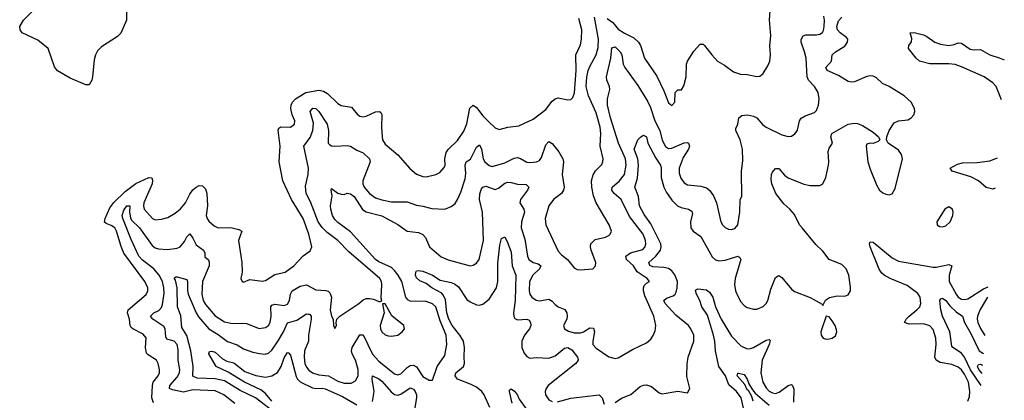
# Model space of a CAD drawing. Header units: inches. Extents: x 1694797 to 1849917, y 907313 to 1017959.
# Tile 790 of 834: x 1840830 to 1847082, y 984715 to 987134. Entities that reach past the tile are written whole.
import ezdxf

# ---------------------------------------------------------------- set-up
doc = ezdxf.new("R2010")
doc.units = ezdxf.units.IN
doc.header["$MEASUREMENT"] = 0
doc.layers.add('B8948', color=7, linetype='Continuous')

msp = doc.modelspace()

# ---------------------------------------------------------------- linework, layer by layer
at = {"layer": 'B8948', "color": 5}
for points, elevation in [([(1844560.8, 987140.8), (1844595.5, 987115.5), (1844630, 987073.6), (1844670, 987047.9), (1844730, 987018.5), (1844759.7, 986990), (1844771.6, 986970), (1844797.8, 986890), (1844875, 986775), (1844920.5, 986680.5), (1844950, 986606), (1844970, 986588.7), (1844989.5, 986610), (1844992.3, 986670), (1845010, 986687.7), (1845031.5, 986688.5), (1845047.3, 986712.7), (1845061.6, 986770), (1845064.7, 986850), (1845071.3, 986870), (1845110, 986934), (1845150, 986978), (1845170, 986977.6), (1845179.3, 986970), (1845224, 986910), (1845260.5, 986870), (1845305.1, 986845.1), (1845361.8, 986801.8), (1845407.5, 986787.5), (1845450, 986785.7), (1845510, 986772.7), (1845530, 986775.5), (1845550, 986790.6), (1845580.6, 986839.4), (1845594, 986870), (1845598, 986910), (1845593.5, 986970), (1845598.7, 987030), (1845591.9, 987131.9), (1845599.2, 987250)], 660), ([(1841510.3, 987230), (1841507.2, 987130), (1841471.1, 987048.9), (1841450, 987027.6), (1841350, 986962), (1841324.5, 986935.5), (1841310.2, 986909.8), (1841301.8, 986878.2), (1841292.4, 986770), (1841287.2, 986750), (1841270, 986719.3), (1841250, 986719.5), (1841150, 986762.8), (1841070, 986808.1), (1841050, 986834), (1841009.7, 986950), (1840944.1, 987004.1), (1840846, 987050), (1840832.3, 987070), (1840829.5, 987090), (1840854, 987130), (1840911.6, 987188.4)], 680), ([(1841678.7, 984698.7), (1841668.9, 984730), (1841671.9, 984810), (1841677.8, 984830), (1841709.8, 984870), (1841716.8, 984890), (1841717.6, 984910), (1841709.8, 984949.8), (1841699.1, 984970), (1841644.7, 985004.7), (1841635.3, 985015.3), (1841627.9, 985047.9), (1841631.9, 985111.9), (1841614.4, 985134.4), (1841548.3, 985168.3), (1841538.1, 985178.1), (1841530.6, 985190), (1841526.9, 985230), (1841513.8, 985270), (1841517.4, 985290), (1841633, 985387), (1841642.5, 985410), (1841643.5, 985430), (1841623.7, 985470), (1841491.9, 985650), (1841472.9, 985692.9), (1841443.9, 985790), (1841432.8, 985810), (1841410, 985825.9), (1841378, 985838), (1841367.9, 985848), (1841371.7, 985870), (1841402.7, 985937.3), (1841427.8, 985972.2), (1841498.8, 986041.2), (1841566.3, 986093.7), (1841650, 986130.1), (1841668.8, 986128.8), (1841673.8, 986113.9), (1841670.7, 986090), (1841618.4, 985970), (1841615.6, 985950), (1841619.1, 985930), (1841673, 985870), (1841690, 985861.5), (1841730, 985866.2), (1841770, 985877.2), (1841816.8, 985903.2), (1841850, 985932), (1841883.2, 985970), (1841910, 986024.2), (1841930, 986052.3), (1841950, 986070.2), (1841970, 986079.6), (1841990, 986077.4), (1842010, 986058), (1842018, 986030), (1842023.2, 985950), (1842014.4, 985890), (1842019.6, 985870), (1842030, 985854.4), (1842064.3, 985824.3), (1842090, 985811.6), (1842170, 985812.1), (1842220.9, 985800.9), (1842240.4, 985790), (1842219.2, 985730), (1842241.1, 985590), (1842242.6, 985530), (1842233.4, 985490), (1842242.8, 985470), (1842250, 985466), (1842290, 985482), (1842370, 985471.7), (1842390, 985476.9), (1842450, 985513.8), (1842516.2, 985530), (1842569.7, 985570), (1842630, 985634), (1842674.9, 985665.1), (1842685.1, 985690), (1842666.2, 985770), (1842630.4, 985870), (1842556.5, 985990), (1842500.2, 986110), (1842477.8, 986230), (1842483.2, 986330), (1842470, 986430.8), (1842475, 986444.9), (1842487.7, 986452.3), (1842549.8, 986450.2), (1842575.6, 986470), (1842576.4, 986490), (1842559.5, 986530), (1842552.2, 986570), (1842553.1, 986590), (1842561, 986610), (1842580.7, 986630), (1842646.2, 986670), (1842730, 986686.7), (1842759.3, 986679.3), (1842785, 986665), (1842850, 986601.2), (1842870, 986589.1), (1842936.8, 986576.8), (1842972.3, 986532.3), (1842990, 986520.3), (1843010, 986517.3), (1843030, 986520.7), (1843090, 986548.2), (1843114, 986550), (1843123.8, 986543.8), (1843130.1, 986530.1), (1843127.1, 986450), (1843131, 986390), (1843134.2, 986370), (1843150, 986342), (1843230, 986274.9), (1843307.5, 986187.5), (1843350, 986152), (1843390, 986136.9), (1843410, 986134.3), (1843473.2, 986150), (1843496.6, 986163.4), (1843526.1, 986193.9), (1843532.4, 986210), (1843529.8, 986250.2), (1843538.2, 986290), (1843551.2, 986308.8), (1843610, 986366.4), (1843650, 986426), (1843668.2, 986471.8), (1843688.4, 986571.6), (1843710, 986590.4), (1843730, 986574.6), (1843770, 986523), (1843810, 986482.9), (1843850, 986446.4), (1843875.2, 986435.2), (1843929.8, 986450.2), (1844000.1, 986459.9), (1844090, 986500.8), (1844170, 986562.9), (1844210, 986616), (1844230, 986631.4), (1844250, 986636.5), (1844310, 986624.6), (1844330, 986625.7), (1844341.2, 986638.8), (1844352, 986668), (1844363.7, 986810), (1844360.8, 986910), (1844390, 986973.4), (1844397.2, 987010), (1844398.3, 987070), (1844380.7, 987140.7)], 680), ([(1842195.6, 984695.6), (1842125, 984750), (1842070, 984774.6), (1841930, 984781.8), (1841870, 984766.2), (1841800.8, 984780.8), (1841781.8, 984790), (1841784, 984810), (1841830, 984862.6), (1841843.4, 984890), (1841845.9, 984910), (1841836.7, 984970), (1841836, 985036), (1841830.5, 985070), (1841810.4, 985090.4), (1841764, 985104), (1841757.5, 985117.4), (1841752.9, 985170), (1841744.7, 985184.7), (1841674.7, 985230), (1841661, 985250), (1841681.3, 985270), (1841713.6, 985286.4), (1841730, 985305.2), (1841737.2, 985322.8), (1841746.4, 985393.6), (1841745.2, 985430), (1841737.2, 985470), (1841715, 985510), (1841680.4, 985550), (1841610, 985604.9), (1841586.7, 985630), (1841537.2, 985737.2), (1841484, 985870), (1841480.4, 985890), (1841490, 985923.9), (1841510, 985950.1), (1841530, 985950.5), (1841527.3, 985910), (1841533.6, 985873.6), (1841540.5, 985860.5), (1841590.1, 985810), (1841670, 985699.4), (1841690, 985683.8), (1841710, 985677.7), (1841767.2, 985672.8), (1841830, 985682.7), (1841849.4, 985690.6), (1841876.8, 985723.2), (1841890, 985753.7), (1841910, 985773.7), (1841930, 985745.3), (1841950, 985702), (1841996.9, 985670), (1842004.7, 985650), (1842005.7, 985625.7), (1842028.7, 985608.7), (1842033.1, 985593.1), (1842032.5, 985570), (1841991, 985469), (1841987.2, 985390), (1841994, 985350), (1842010, 985323.8), (1842070, 985252.8), (1842130, 985214.7), (1842170, 985205), (1842270, 985203), (1842350, 985170.3), (1842390, 985177.6), (1842410, 985190.3), (1842420.7, 985210), (1842425.5, 985250), (1842425, 985310), (1842430, 985319.1), (1842450, 985326.7), (1842510, 985317.5), (1842530, 985325.2), (1842543.4, 985350), (1842549.9, 985390), (1842560.2, 985410), (1842610, 985441), (1842650, 985449.4), (1842710, 985417.3), (1842773.2, 985413.2), (1842788.4, 985408.4), (1842798.3, 985398.3), (1842810.1, 985370), (1842800.9, 985290), (1842810, 985250.7), (1842820.7, 985230), (1842822.8, 985190), (1842830, 985172), (1842842, 985190), (1842839, 985210), (1842844, 985230), (1842862, 985250), (1842983.5, 985330), (1843010, 985352.6), (1843030, 985362.2), (1843050, 985362), (1843076.7, 985356.7), (1843110, 985343), (1843118, 985342), (1843128.7, 985350), (1843124.5, 985364.5), (1843128.7, 985450), (1843126.4, 985470), (1843116.4, 985490), (1842919.1, 985659.1), (1842850.6, 985730), (1842782.2, 985782.2), (1842750, 985813.2), (1842725.7, 985850), (1842676.5, 985976.5), (1842648.6, 986030), (1842644.7, 986075.3), (1842661, 986150), (1842662.8, 986190), (1842634.2, 986330), (1842674, 986386), (1842691.6, 986430), (1842695.9, 986475.9), (1842674.9, 986550), (1842691.2, 986571.2), (1842710, 986568.5), (1842728.5, 986550), (1842782.5, 986470), (1842791.5, 986430), (1842789, 986350), (1842799.3, 986339.3), (1842810, 986331.3), (1842830, 986329.3), (1842910, 986334.7), (1842930, 986330.3), (1842970, 986304.4), (1843010, 986287.2), (1843050.3, 986250), (1843054.7, 986230), (1843009.1, 986110), (1843009.6, 986090), (1843017.5, 986070), (1843050, 986028.1), (1843090, 986001.1), (1843130, 985987.9), (1843190, 985975.5), (1843290, 985975.5), (1843350, 985954), (1843389.3, 985949.3), (1843447.2, 985932.8), (1843530, 985930.3), (1843570, 985946.7), (1843594.2, 985965.8), (1843609.8, 985990.2), (1843630, 986038.4), (1843657.9, 986122.1), (1843663.2, 986156.8), (1843659.4, 986210), (1843665.7, 986230), (1843691.9, 986248.1), (1843730, 986324), (1843750, 986338.7), (1843763.2, 986310), (1843773.8, 986250), (1843784.1, 986230), (1843810, 986206.7), (1843830, 986200.7), (1843910, 986223.1), (1843970, 986253.9), (1843990, 986257.6), (1844010, 986251.7), (1844050, 986228.5), (1844070, 986225.4), (1844112, 986230), (1844130, 986239), (1844142.9, 986257.1), (1844170, 986337.6), (1844190, 986358.7), (1844210, 986346.3), (1844253.5, 986293.5), (1844278.9, 986250), (1844282.2, 986230), (1844275.2, 986150), (1844286.2, 986070), (1844282, 986050), (1844270.2, 986029.8), (1844219.3, 985990), (1844189.1, 985950.9), (1844167.1, 985870), (1844171.6, 985830), (1844250, 985662), (1844270, 985639.3), (1844309.1, 985609.1), (1844350, 985556.3), (1844370, 985546.4), (1844390, 985543.1), (1844470, 985550.8), (1844486, 985570), (1844487.3, 985590), (1844457.6, 985670), (1844454, 985690), (1844457, 985710), (1844483.3, 985736.7), (1844550, 985752.2), (1844570, 985762.4), (1844579.5, 985770), (1844587.6, 985790), (1844572.4, 985830), (1844489.8, 985970), (1844473.3, 986013.3), (1844462.6, 986070), (1844461.6, 986110), (1844471.4, 986148.6), (1844486.8, 986173.2), (1844526.6, 986213.4), (1844533.6, 986230), (1844534.4, 986250), (1844514.8, 986330), (1844520.8, 986410), (1844516.2, 986450), (1844490, 986541.7), (1844441.5, 986650), (1844427.8, 986710), (1844431, 986769), (1844440.6, 986810), (1844450, 986836.5), (1844490.5, 986910), (1844503.7, 986956.3), (1844504.4, 987010), (1844480.4, 987150)], 660), ([(1842464.5, 984624.5), (1842327.2, 984730), (1842230, 984777.8), (1842130, 984839.4), (1842070, 984851.6), (1841956.2, 984856.2), (1841928.5, 984868.5), (1841932.1, 984930), (1841916.1, 985030), (1841890, 985126.5), (1841858.2, 985178.2), (1841852.6, 985252.6), (1841832.1, 985310), (1841830.4, 985430.4), (1841818.3, 985478.3), (1841810, 985492), (1841820.9, 985499.1), (1841830, 985498.9), (1841890, 985482.6), (1841894.8, 985470), (1841895.4, 985410), (1841900.3, 985390), (1841950, 985271.8), (1841964.7, 985244.7), (1842030, 985168.5), (1842090, 985132.9), (1842150, 985088.9), (1842210, 985067.9), (1842250, 985042.1), (1842310, 985021.6), (1842352.5, 985012.5), (1842389.3, 985009.3), (1842410, 985014.8), (1842430, 985033.4), (1842470, 985092.7), (1842503.9, 985150), (1842530, 985207.5), (1842590, 985224.8), (1842650, 985264.2), (1842662.8, 985262.8), (1842670, 985261.5), (1842679.7, 985250), (1842680.5, 985230), (1842663.4, 985130), (1842664.1, 985090), (1842639.1, 985030), (1842636.3, 984990), (1842641, 984950), (1842650, 984926.4), (1842666, 984906), (1842690, 984890.1), (1842730, 984877.9), (1842790.1, 984870.1), (1842850, 984836.1), (1842890, 984823.1), (1842935, 984825), (1842961.3, 984838.7), (1842978, 984870), (1842979, 984910), (1842962.5, 984970), (1842941.6, 985010), (1842936.2, 985030), (1842940.6, 985050), (1842990, 985130.4), (1843010, 985131.8), (1843070, 985008.1), (1843110, 984963.2), (1843210, 984883.2), (1843230, 984877.5), (1843250, 984883.5), (1843290, 984924.1), (1843310, 984936.1), (1843330, 984939.2), (1843350, 984927.6), (1843390, 984867.2), (1843430, 984842.6), (1843450, 984842), (1843480.2, 984930), (1843530, 984999.3), (1843542.2, 985070), (1843538.1, 985130), (1843500.3, 985220.3), (1843471.5, 985310), (1843450, 985329.1), (1843410, 985342.6), (1843310, 985344.9), (1843293.5, 985353.5), (1843281.9, 985370), (1843255.4, 985470), (1843233.3, 985510), (1843210, 985539.3), (1843190, 985558.4), (1843110, 985595.3), (1843090, 985609.1), (1842930, 985785.9), (1842850, 985844.3), (1842830, 985864.5), (1842816, 985890), (1842806, 985930), (1842804.2, 985950), (1842813.3, 986013.3), (1842807.6, 986050), (1842810, 986060.7), (1842850, 986031.1), (1842870, 986023.9), (1842890, 986023.6), (1842910, 986031.4), (1842930, 986027.1), (1842952.7, 986010), (1843007, 985927), (1843030, 985912.2), (1843130, 985888.2), (1843231.2, 985831.2), (1843290, 985789.4), (1843361.7, 985781.7), (1843389.5, 985769.5), (1843405.8, 985750), (1843431, 985691), (1843506.4, 985626.4), (1843550, 985607.3), (1843690, 985568.9), (1843710, 985573.7), (1843730, 985586.7), (1843746.6, 985610), (1843774.7, 985730), (1843769.2, 985910), (1843750.5, 985990), (1843752.2, 986027.8), (1843761.4, 986058.6), (1843770, 986070.2), (1843790, 986075.4), (1843850, 986055.5), (1843870, 986063.8), (1843910, 986095.2), (1843930, 986101.3), (1843950, 986099.4), (1843990, 986089.5), (1844045.3, 986085.3), (1844062.3, 986070), (1844054.3, 986050), (1844009, 985990), (1844006.6, 985970), (1844030.8, 985930), (1844035.6, 985910), (1844016.8, 985850), (1844015.1, 985810), (1844038.4, 985738.4), (1844055.1, 985630), (1844063, 985610), (1844090, 985590.1), (1844121.6, 985581.6), (1844138, 985570), (1844130.2, 985550), (1844088.9, 985510), (1844067.4, 985470), (1844065.3, 985410), (1844070, 985388.5), (1844082, 985370), (1844110, 985351.3), (1844130, 985347.1), (1844190, 985357.6), (1844210, 985345.8), (1844230, 985323.2), (1844249.6, 985309.6), (1844291.4, 985291.4), (1844303.2, 985270), (1844307.1, 985250), (1844303.6, 985230), (1844282, 985190), (1844288.5, 985170), (1844314.2, 985154.2), (1844350, 985144.1), (1844390, 985143.8), (1844410, 985150.9), (1844450, 985175.9), (1844473.9, 985173.9), (1844479.8, 985150), (1844468.8, 985090), (1844470.2, 985070), (1844490, 985045.5), (1844570, 984990.3), (1844610, 984981.1), (1844630, 984984.2), (1844721.8, 985038.2), (1844810, 985079.5), (1844837.2, 985102.7), (1844852.7, 985127.3), (1844864.2, 985155.8), (1844868.4, 985190), (1844856.5, 985250), (1844799.7, 985379.7), (1844790.5, 985410), (1844790.7, 985430), (1844796.2, 985443.8), (1844810, 985460.3), (1844829.3, 985470), (1844814, 985490), (1844750.9, 985530.9), (1844726.4, 985570), (1844682.5, 985610), (1844679.1, 985630), (1844708.2, 985651.8), (1844787.7, 985672.3), (1844801.7, 985690), (1844806, 985710), (1844804.2, 985730), (1844788.1, 985770), (1844702.6, 985882.6), (1844649, 985990), (1844605.4, 986030), (1844590.6, 986050), (1844591.5, 986070), (1844638.9, 986110), (1844669.3, 986150), (1844681.9, 986210), (1844677.4, 986250), (1844631.3, 986350), (1844581.1, 986510), (1844562.8, 986590), (1844561.7, 986630), (1844577.1, 986690), (1844575.4, 986710), (1844557.3, 986750), (1844556.2, 986770), (1844582.7, 986890), (1844590, 986954), (1844610, 986962), (1844641.9, 986930), (1844652.6, 986910), (1844661.4, 986850), (1844672, 986830), (1844754.9, 986714.9), (1844816.6, 986616.6), (1844835, 986575), (1844862.5, 986490), (1844895.1, 986430), (1844910, 986367.4), (1844930, 986327.7), (1844950, 986314.4), (1844970, 986316.6), (1845050, 986351), (1845070, 986353.8), (1845075.8, 986350), (1845083.6, 986330), (1845077.2, 986310), (1845041.9, 986258.1), (1845018.1, 986190), (1845018.4, 986158.4), (1845027.3, 986127.3), (1845050, 986096.9), (1845070, 986084.4), (1845155.9, 986075.9), (1845190, 986064.5), (1845210.1, 986050.1), (1845235.3, 986015.3), (1845254.7, 985970), (1845281.3, 985850), (1845293, 985830), (1845310, 985813), (1845330, 985801.6), (1845350, 985800.4), (1845370, 985806.4), (1845389.6, 985830), (1845402.4, 985910), (1845404, 985990), (1845415.3, 986010), (1845414.3, 986170), (1845421, 986239), (1845419.7, 986310), (1845405.7, 986370), (1845378, 986430), (1845377.2, 986442.8), (1845389.4, 986470.6), (1845397, 986510), (1845415.4, 986524.6), (1845432.1, 986527.9), (1845451, 986529), (1845490, 986520.2), (1845510, 986509.1), (1845546.7, 986466.7), (1845570, 986451.1), (1845670, 986401.8), (1845710, 986390.3), (1845730, 986394), (1845752, 986408), (1845760.7, 986419.3), (1845768.2, 986431.8), (1845781.3, 986490), (1845793.1, 986506.9), (1845817.6, 986522.4), (1845876.8, 986543.2), (1845890, 986557.3), (1845902, 986590), (1845905.7, 986630), (1845899.2, 986670), (1845876.8, 986710), (1845838, 986750), (1845831.3, 986770), (1845823.2, 986890), (1845814.3, 986930), (1845792.5, 986990), (1845792.7, 987007.3), (1845804.7, 987030), (1845821.7, 987038.2), (1845890, 987037.8), (1845910, 987042), (1845926.8, 987053.2), (1845934.1, 987065.9), (1845938.3, 987090), (1845940.5, 987130), (1845935.9, 987155.9)], 640), ([(1844610, 984701.5), (1844652.2, 984727.8), (1844710, 984752.3), (1844770, 984803.6), (1844790, 984812.2), (1844810, 984812.9), (1844841.8, 984801.8), (1844890, 984762.6), (1844910, 984755.6), (1845010, 984772.8), (1845070, 984762.8), (1845085.1, 984790), (1845066.8, 984866.8), (1845067.8, 984947.8), (1845074.9, 984990), (1845109.9, 985090), (1845109.9, 985130), (1845092.2, 985170), (1845075.8, 985190), (1844996.6, 985256.6), (1844927.7, 985330), (1844919.5, 985350), (1844936.4, 985363.6), (1844980.2, 985379.8), (1844991.2, 985388.8), (1844997.7, 985402.3), (1845004.4, 985430), (1845006.4, 985470), (1844990, 985513.4), (1844970, 985538.1), (1844950, 985552.1), (1844919.7, 985559.7), (1844850, 985564), (1844831.2, 985571.2), (1844824.4, 985590), (1844869.9, 985630), (1844899.3, 985670), (1844903.6, 985690), (1844901.4, 985710), (1844837.4, 985837.4), (1844795.6, 985895.6), (1844764.5, 985950), (1844759.4, 986010), (1844735, 986070), (1844753.3, 986126.7), (1844759.5, 986210), (1844755.1, 986250), (1844732.4, 986310), (1844754.8, 986370), (1844773.5, 986390), (1844790, 986399.8), (1844809.3, 986389.3), (1844818.6, 986350), (1844870, 986253.9), (1844899.4, 986210), (1844903.9, 986190), (1844902.2, 986130), (1844920.1, 986070), (1844936.1, 986036.1), (1844970, 985986.3), (1845007.7, 985950), (1845030, 985939.6), (1845077.1, 985930), (1845097.4, 985917.4), (1845102, 985902), (1845090.2, 985850), (1845091.8, 985810), (1845105.6, 985790), (1845155.4, 985755.4), (1845226.6, 985626.6), (1845248.5, 985608.5), (1845270, 985601.9), (1845310, 985604.5), (1845390, 985630.8), (1845402.6, 985622.6), (1845409.1, 985609.1), (1845373, 985490), (1845368, 985450), (1845375.8, 985410), (1845390, 985376), (1845410, 985340.3), (1845430, 985317.4), (1845450, 985304.9), (1845490, 985294), (1845510, 985294.3), (1845550, 985310.3), (1845570, 985330.3), (1845581.2, 985350), (1845599.3, 985420.7), (1845630, 985496.4), (1845650, 985508.1), (1845670, 985494.5), (1845730, 985422.2), (1845750, 985406.7), (1845848.4, 985368.4), (1845925.2, 985325.2), (1845930, 985318), (1845947.7, 985352.3), (1845971.6, 985368.4), (1846020.5, 985379.5), (1846070, 985377.4), (1846090, 985384.9), (1846104.7, 985410), (1846106.4, 985433.6), (1846095, 985510), (1846078.8, 985550), (1846050, 985578.1), (1845969.9, 985609.9), (1845930, 985662.4), (1845885.3, 985705.3), (1845797.6, 985810), (1845782, 985830), (1845750, 985895.1), (1845720.3, 985930), (1845683, 985963), (1845631.7, 986030), (1845605.2, 986090), (1845600.7, 986119.3), (1845604.5, 986150), (1845610, 986164.4), (1845630, 986188.8), (1845650, 986188.8), (1845685.9, 986145.9), (1845709.1, 986129.1), (1845810, 986088.2), (1845850, 986080.9), (1845890, 986079.7), (1845910, 986080.9), (1845929.4, 986090), (1845948.2, 986131.8), (1845965, 986210), (1845968.1, 986230), (1845963.9, 986296.1), (1845970, 986316.4), (1845991.1, 986350), (1845980.5, 986390), (1845986.3, 986410), (1846089.9, 986470.1), (1846130, 986476.2), (1846150, 986473.4), (1846181.2, 986461.2), (1846250, 986419.3), (1846282.8, 986390), (1846291.3, 986370), (1846281, 986359), (1846250, 986346), (1846230, 986349), (1846210, 986342), (1846206, 986330), (1846216.5, 986230), (1846230, 986184), (1846270, 986084), (1846289.3, 986049.3), (1846310, 986032.4), (1846330, 986024.9), (1846350, 986021.6), (1846370, 986027.7), (1846390, 986061), (1846435, 986250), (1846430, 986277.6), (1846410, 986304.4), (1846345.2, 986350), (1846335.1, 986370), (1846337, 986390), (1846351.1, 986430), (1846382.8, 986477.2), (1846410, 986490.2), (1846470, 986497.3), (1846490, 986508.9), (1846508, 986530), (1846513.3, 986550), (1846511.3, 986570), (1846491.1, 986610), (1846445.7, 986650), (1846351.1, 986710), (1846309, 986729), (1846270, 986763.1), (1846250, 986774.9), (1846230, 986776.5), (1846210, 986772.1), (1846130, 986737.7), (1846110, 986736.1), (1846090, 986740.6), (1846030, 986778.8), (1845958, 986810), (1845949.2, 986830), (1845985.3, 986870), (1845988.6, 986910), (1846009.7, 986930), (1846070, 986966.1), (1846087.1, 986990), (1846089, 987010), (1846080.7, 987020.7), (1846038.9, 987050), (1846023.8, 987070), (1846019.5, 987090), (1846030, 987127.1), (1846050, 987150.1)], 620), ([(1847064.3, 986624.5), (1847030.8, 986710), (1847010, 986732.4), (1846954.2, 986770), (1846810, 986834.5), (1846770, 986848.1), (1846730, 986853.2), (1846610, 986852.2), (1846544.4, 986870), (1846522, 986890), (1846474.7, 986950), (1846476.3, 986970), (1846493.9, 986993.9), (1846494.2, 987014.1), (1846484, 987050), (1846510, 987052.4), (1846570, 987036.5), (1846590, 987027.4), (1846641.3, 986990), (1846677.1, 986977.1), (1846730, 986970.1), (1846764.5, 986975.5), (1846790, 986985.5), (1846810, 986984.7), (1846866.2, 986946.2), (1846890, 986942.7), (1846930, 986945), (1846990.3, 986910), (1847050, 986891.2), (1847082.2, 986877.9)], 580), ([(1847024.5, 986063.4), (1847010, 986056.8), (1846967.3, 986067.3), (1846918, 986110), (1846870, 986136), (1846751.9, 986171.9), (1846738.7, 986190), (1846784.6, 986215.4), (1846816.9, 986223.1), (1846910, 986225.8), (1846990, 986237.4), (1847038.1, 986255.2)], 580), ([(1843815.7, 984670), (1843779.3, 984750), (1843764.9, 984770), (1843730, 984797.7), (1843696, 984816), (1843610.8, 984850), (1843595.2, 984870), (1843598.2, 984890), (1843648.4, 984930), (1843654.6, 984950), (1843651.3, 984991.3), (1843655.2, 985050), (1843647.3, 985090), (1843625.1, 985130), (1843575, 985190), (1843553.7, 985230), (1843541.3, 985270), (1843533.8, 985353.8), (1843521.8, 985381.8), (1843510, 985395.2), (1843446.5, 985430), (1843410, 985456.5), (1843370, 985474), (1843350, 985494), (1843344, 985510), (1843344.7, 985530), (1843350, 985537.6), (1843360.9, 985539.1), (1843390, 985535.6), (1843450, 985509.4), (1843499.4, 985479.4), (1843570, 985463.9), (1843590, 985455.3), (1843615.8, 985435.8), (1843670, 985355.3), (1843690, 985340.1), (1843730, 985322.3), (1843750, 985320.5), (1843770, 985325), (1843810, 985357.1), (1843857.3, 985430), (1843866.5, 985470), (1843866.2, 985586.2), (1843879, 985701), (1843890, 985744), (1843910, 985753.4), (1843930, 985713.4), (1843950, 985657), (1843956.3, 985570), (1843980.1, 985510), (1843976.3, 985350), (1843965.5, 985270), (1843966.8, 985246.8), (1843974.8, 985234.8), (1843990, 985227.4), (1844050.5, 985230), (1844063.9, 985223.9), (1844073.4, 985210), (1844075, 985190), (1844067.2, 985170), (1844036.1, 985130), (1844019, 985090), (1844018, 985050), (1844033.8, 985013.8), (1844050, 984993.8), (1844070, 984983.8), (1844112, 984988), (1844190, 984982.3), (1844230, 984997.2), (1844290, 985046.5), (1844310, 985050.1), (1844335.7, 985035.7), (1844371, 984990), (1844375, 984975), (1844376.3, 984970), (1844360.6, 984950), (1844186.1, 984810), (1844173.1, 984790), (1844167.1, 984770), (1844167.7, 984750), (1844190, 984719.1), (1844210, 984707.7)], 620), ([(1846851.5, 984710), (1846860.9, 984739.1), (1846864, 984770), (1846854.7, 984830), (1846830, 984881.1), (1846810, 984908.3), (1846790, 984926), (1846750, 984941.6), (1846674.3, 984954.3), (1846648.5, 984970), (1846640.7, 984990), (1846650.4, 985070), (1846647.2, 985110), (1846630, 985164), (1846610, 985189), (1846570, 985202), (1846477.9, 985197.9), (1846449.1, 985209.1), (1846459.8, 985230), (1846477.9, 985250), (1846527.2, 985290), (1846545, 985310), (1846553, 985330), (1846547.4, 985370), (1846533, 985393), (1846464.9, 985444.9), (1846358.2, 985490), (1846318.9, 985510), (1846303.5, 985523.5), (1846288.1, 985548.1), (1846229.8, 985690), (1846225.3, 985710), (1846230, 985722), (1846250, 985719), (1846370, 985619.8), (1846410, 985599.4), (1846630, 985561.5), (1846650, 985560.3), (1846730, 985578.6), (1846750, 985570.3), (1846732.4, 985510), (1846733.1, 985470), (1846775.8, 985390), (1846790, 985370.8), (1846810, 985357.5), (1846830, 985354.7), (1846850, 985359.2), (1846950, 985423.6), (1846980.1, 985435.7)], 580), ([(1845437.9, 984610), (1845412.1, 984730), (1845381.9, 984770), (1845333.9, 984813.9), (1845312.7, 984870), (1845268.9, 984930), (1845247.2, 985030), (1845244, 985090), (1845236.4, 985130), (1845196.5, 985256.5), (1845161.7, 985310), (1845147.7, 985350), (1845127, 985390), (1845121.8, 985410), (1845123.5, 985416.5), (1845135.7, 985424.3), (1845190, 985416.8), (1845210, 985402.8), (1845231.7, 985370), (1845248, 985308), (1845283.6, 985230), (1845350, 985122.8), (1845410, 985061.5), (1845450, 985042.9), (1845470, 985043.7), (1845490, 985050.5), (1845570, 985096.6), (1845590, 985102), (1845595.4, 985095.4), (1845588.6, 985070), (1845543.9, 984970), (1845537, 984890), (1845548.8, 984830), (1845570, 984793.6), (1845590, 984772.8), (1845610, 984761.9), (1845630, 984758.9), (1845653.1, 984766.9), (1845710, 984810.1), (1845730, 984815), (1845737.8, 984810), (1845745.8, 984785.7), (1845743.4, 984703.4)], 580), ([(1846975.5, 985370.5), (1846927.9, 985292.1), (1846912.5, 985250), (1846910.9, 985230), (1846913.8, 985210), (1846930, 985171), (1846958.1, 985125.9)], 580), ([(1846935.8, 984810), (1846868.3, 984908.3), (1846830, 984989.9), (1846810, 985015.2), (1846755, 985050), (1846750, 985058.7), (1846737.1, 985150), (1846689.9, 985250), (1846678.7, 985290), (1846673.3, 985350), (1846680.1, 985359.9), (1846690, 985364.2), (1846710, 985348.9), (1846736.2, 985316.3), (1846777, 985277), (1846816.5, 985250), (1846828.9, 985210), (1846870, 985138.7), (1846921.6, 985030), (1846950.1, 985011.7)], 560), ([(1842429.9, 984710), (1842390, 984757.4), (1842361.4, 984781.4), (1842257.5, 984830), (1842154.4, 984894.4), (1842077.6, 984930), (1842029.6, 985010.4), (1842035.1, 985024.9), (1842050, 985027), (1842070, 985022), (1842118, 984978), (1842144.2, 984964.2), (1842190, 984952.4), (1842258.2, 984898.2), (1842330, 984872.8), (1842390, 984862.5), (1842430.3, 984869.7), (1842467.2, 984892.8), (1842490.5, 984930), (1842510, 984984.4), (1842530, 985019.5), (1842537.2, 985017.2), (1842550, 985001), (1842586.2, 984866.2), (1842593.9, 984850), (1842610, 984833.1), (1842690, 984794.3), (1842710, 984789.4), (1842750, 984792.3), (1842770, 984787), (1842879.8, 984739.8), (1842970, 984687.3)], 620), ([(1846941.2, 984886.1), (1846920.7, 984910), (1846911.4, 984930), (1846918, 984942), (1846930, 984944.7), (1846944.8, 984938.2)], 540), ([(1843070, 984708.4), (1843079.7, 984770), (1843067.3, 984850), (1843070, 984870.3), (1843110, 984851.1), (1843130, 984836.1), (1843188.2, 984768.2), (1843210, 984752.8), (1843230, 984748.1), (1843250, 984753.4), (1843310, 984794), (1843330, 984785.5), (1843341.5, 984770), (1843348.6, 984750), (1843349.2, 984730), (1843336.7, 984656.7)], 620), ([(1845487, 984710), (1845479.9, 984739.9), (1845457.3, 984777.3), (1845450, 984782.2), (1845434.8, 984814.8), (1845385.8, 984870), (1845390, 984886.8), (1845393.2, 984886.8), (1845430, 984878.9), (1845450, 984848.4), (1845460.2, 984820.2), (1845482.4, 984782.4), (1845500.4, 984760.4), (1845590, 984683.4)], 560), ([(1843957.1, 984697.1), (1843939.8, 984770), (1843941, 984779), (1843950, 984787.2), (1843972.8, 984772.8), (1843990, 984747.9), (1844002.1, 984722.1), (1844050, 984655)], 580), ([(1844245.4, 984705.4), (1844330, 984728.6), (1844510, 984750.2), (1844527.9, 984730), (1844541.6, 984690)], 620)]:
    msp.add_lwpolyline(points, dxfattribs=dict(at, elevation=elevation))
for points, elevation in [([(1846730, 985944.7), (1846704.6, 985930), (1846653.4, 985850), (1846654.8, 985830), (1846670, 985820.5), (1846690, 985818.4), (1846710, 985823.7), (1846738.4, 985850), (1846756.3, 985890), (1846758.3, 985910), (1846754, 985930)], 620), ([(1843150, 985329), (1843132.7, 985327.3), (1843143.7, 985270), (1843119.6, 985190), (1843120.3, 985170), (1843129, 985150), (1843150, 985130.4), (1843170, 985123.8), (1843190, 985121.6), (1843230, 985128.4), (1843259.3, 985150), (1843272.7, 985170), (1843269, 985190), (1843192.5, 985252.5)], 660), ([(1845950, 985248.7), (1845922.6, 985170), (1845917.6, 985150), (1845919.3, 985130), (1845931.3, 985110), (1845950, 985103.8), (1845970, 985105.5), (1845990, 985110.6), (1846010, 985124), (1846018.7, 985150), (1846016.9, 985163.1), (1846007.8, 985190), (1845990, 985220.9), (1845970, 985245.2)], 620)]:
    msp.add_lwpolyline(points, close=True, dxfattribs=dict(at, elevation=elevation))

doc.saveas('drawing.dxf')
